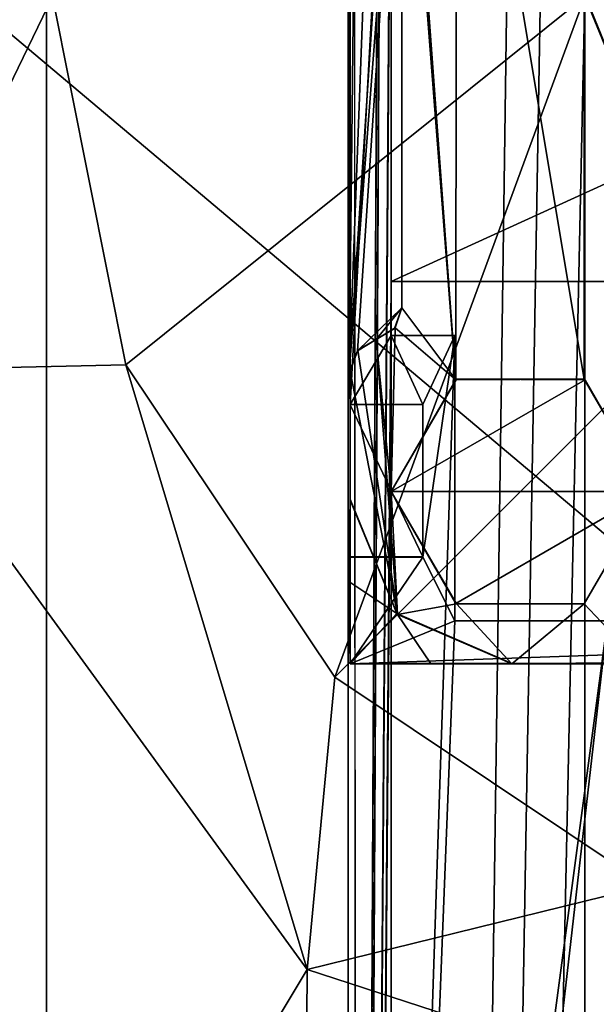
# Model space of a CAD drawing. Header units: millimetres. Extents: x -78 to 78, y -78 to 78.
# Tile 265 of 449: x 15.38 to 18.05, y 1.32 to 5.89. Entities that reach past the tile are written whole.
import ezdxf

# ---------------------------------------------------------------- set-up
doc = ezdxf.new("R2010")
doc.units = ezdxf.units.MM
doc.header["$LTSCALE"] = 41.718519
for name, color, linetype in [('1978', 7, 'CONTINUOUS'), ('1982', 7, 'CONTINUOUS'), ('1983', 7, 'CONTINUOUS'), ('2084', 7, 'CONTINUOUS'), ('2085', 7, 'CONTINUOUS'), ('2090', 7, 'CONTINUOUS'), ('2091', 7, 'CONTINUOUS'), ('2093', 7, 'CONTINUOUS'), ('2094', 7, 'CONTINUOUS'), ('2095', 7, 'CONTINUOUS'), ('2099', 7, 'CONTINUOUS'), ('2103', 7, 'CONTINUOUS'), ('2104', 7, 'CONTINUOUS'), ('2113', 7, 'CONTINUOUS'), ('2115', 7, 'CONTINUOUS'), ('2118', 7, 'CONTINUOUS'), ('2122', 7, 'CONTINUOUS'), ('2126', 7, 'CONTINUOUS'), ('2128', 7, 'CONTINUOUS'), ('2133', 7, 'CONTINUOUS'), ('2155', 7, 'CONTINUOUS'), ('2159', 7, 'CONTINUOUS'), ('2162', 7, 'CONTINUOUS'), ('2163', 7, 'CONTINUOUS'), ('2168', 7, 'CONTINUOUS'), ('2169', 7, 'CONTINUOUS'), ('291', 7, 'CONTINUOUS'), ('304', 7, 'CONTINUOUS'), ('328', 7, 'CONTINUOUS'), ('344', 7, 'CONTINUOUS'), ('6', 7, 'CONTINUOUS'), ('748', 7, 'CONTINUOUS'), ('850', 7, 'CONTINUOUS'), ('879', 7, 'CONTINUOUS'), ('903', 7, 'CONTINUOUS'), ('971', 7, 'CONTINUOUS')]:
    doc.layers.add(name, color=color, linetype=linetype)

msp = doc.modelspace()

# ---------------------------------------------------------------- linework, layer by layer
at = {"layer": '1978', "color": 7, "linetype": 'CONTINUOUS'}
for points in [[(16.9, 21.1, 20.074), (23.1, 21.1, 20.074), (23.1, -21.1, 20.074), (16.9, 21.1, 20.074)], [(16.9, -21.1, 20.074), (16.9, 21.1, 20.074), (23.1, -21.1, 20.074), (16.9, -21.1, 20.074)]]:
    msp.add_3dface(points, dxfattribs=at)
at = {"layer": '1982', "color": 7, "linetype": 'CONTINUOUS'}
for points in [[(16.9, 21.1, 20.074), (16.9, -21.1, 20.074), (16.9, 21.1, 21.67), (16.9, 21.1, 20.074)], [(16.9, 21.1, 21.67), (16.9, -21.1, 20.074), (16.9, -21.1, 21.67), (16.9, 21.1, 21.67)]]:
    msp.add_3dface(points, dxfattribs=at)
at = {"layer": '1983', "color": 7, "linetype": 'CONTINUOUS'}
for points in [[(16.9, 21.1, 21.67), (16.9, -21.1, 21.67), (17.1, 19.575, 21.67), (16.9, 21.1, 21.67)], [(17.1, 19.575, 21.67), (16.9, -21.1, 21.67), (17.1, 19.325, 21.67), (17.1, 19.575, 21.67)], [(16.9, -21.1, 21.67), (17.1, 16.675, 21.67), (17.1, 19.325, 21.67), (16.9, -21.1, 21.67)], [(17.1, 16.675, 21.67), (16.9, -21.1, 21.67), (17.1, 16.425, 21.67), (17.1, 16.675, 21.67)], [(17.1, 16.425, 21.67), (16.9, -21.1, 21.67), (17.1, 7.575, 21.67), (17.1, 16.425, 21.67)], [(17.1, 7.575, 21.67), (16.9, -21.1, 21.67), (17.1, 7.325, 21.67), (17.1, 7.575, 21.67)], [(16.9, -21.1, 21.67), (17.1, 4.675, 21.67), (17.1, 7.325, 21.67), (16.9, -21.1, 21.67)], [(17.1, 4.675, 21.67), (22.9, 4.675, 21.67), (22.9, 7.325, 21.67), (17.1, 4.675, 21.67)], [(17.1, 4.675, 21.67), (22.9, 7.325, 21.67), (17.1, 7.325, 21.67), (17.1, 4.675, 21.67)], [(17.1, 4.675, 21.67), (16.9, -21.1, 21.67), (17.1, 4.425, 21.67), (17.1, 4.675, 21.67)], [(17.1, 4.425, 21.67), (16.9, -21.1, 21.67), (17.1, -4.425, 21.67), (17.1, 4.425, 21.67)], [(17.395, 4.425, 21.67), (17.1, 4.425, 21.67), (17.1, -4.425, 21.67), (17.395, 4.425, 21.67)], [(17.395, 3.1, 21.67), (17.395, 4.425, 21.67), (17.1, -4.425, 21.67), (17.395, 3.1, 21.67)], [(18.105, 3.1, 21.67), (17.395, 3.1, 21.67), (17.1, -4.425, 21.67), (18.105, 3.1, 21.67)], [(17.395, -3.1, 21.67), (18.105, 3.1, 21.67), (17.1, -4.425, 21.67), (17.395, -3.1, 21.67)], [(21.895, 3.1, 21.67), (18.105, 3.1, 21.67), (17.395, -3.1, 21.67), (21.895, 3.1, 21.67)], [(22.605, 3.1, 21.67), (21.895, 3.1, 21.67), (17.395, -3.1, 21.67), (22.605, 3.1, 21.67)], [(18.105, -3.1, 21.67), (22.605, 3.1, 21.67), (17.395, -3.1, 21.67), (18.105, -3.1, 21.67)]]:
    msp.add_3dface(points, dxfattribs=at)
at = {"layer": '2084', "color": 7, "linetype": 'CONTINUOUS'}
for points in [[(17.03, 4.407, 24.95), (16.9431, 4.3533, 24.95), (17.03, 4.407, 25.1), (17.03, 4.407, 24.95)], [(17.03, 4.407, 25.1), (16.9431, 4.3533, 24.95), (16.9453, 4.3569, 25.1), (17.03, 4.407, 25.1)], [(16.9431, 4.3533, 24.95), (16.9057, 4.2552, 24.95), (16.91, 4.26, 25.1), (16.9431, 4.3533, 24.95)], [(16.9453, 4.3569, 25.1), (16.9431, 4.3533, 24.95), (16.91, 4.26, 25.1), (16.9453, 4.3569, 25.1)]]:
    msp.add_3dface(points, dxfattribs=at)
at = {"layer": '2085', "color": 7, "linetype": 'CONTINUOUS'}
for points in [[(17.15, 4.5539, 24.95), (17.1147, 4.4571, 24.95), (17.15, 4.5539, 25.1), (17.15, 4.5539, 24.95)], [(17.1147, 4.4571, 24.95), (17.1179, 4.461, 25.1), (17.15, 4.5539, 25.1), (17.1147, 4.4571, 24.95)], [(17.03, 4.407, 24.95), (17.03, 4.407, 25.1), (17.1179, 4.461, 25.1), (17.03, 4.407, 24.95)], [(17.1147, 4.4571, 24.95), (17.03, 4.407, 24.95), (17.1179, 4.461, 25.1), (17.1147, 4.4571, 24.95)]]:
    msp.add_3dface(points, dxfattribs=at)
at = {"layer": '2090', "color": 7, "linetype": 'CONTINUOUS'}
for points in [[(16.9057, 7.7448, 24.95), (16.9057, 4.2552, 24.95), (16.9444, 7.6445, 24.95), (16.9057, 7.7448, 24.95)], [(16.9444, 7.6445, 24.95), (16.9057, 4.2552, 24.95), (17.03, 7.593, 24.95), (16.9444, 7.6445, 24.95)], [(17.03, 7.593, 24.95), (16.9057, 4.2552, 24.95), (17.1179, 7.539, 24.95), (17.03, 7.593, 24.95)], [(17.1179, 7.539, 24.95), (16.9057, 4.2552, 24.95), (17.15, 7.4461, 24.95), (17.1179, 7.539, 24.95)], [(16.9057, 4.2552, 24.95), (16.9431, 4.3533, 24.95), (17.15, 7.4461, 24.95), (16.9057, 4.2552, 24.95)], [(17.15, 7.4461, 24.95), (16.9431, 4.3533, 24.95), (17.15, 4.5539, 24.95), (17.15, 7.4461, 24.95)], [(16.9431, 4.3533, 24.95), (17.03, 4.407, 24.95), (17.15, 4.5539, 24.95), (16.9431, 4.3533, 24.95)], [(17.15, 4.5539, 24.95), (17.03, 4.407, 24.95), (17.1147, 4.4571, 24.95), (17.15, 4.5539, 24.95)]]:
    msp.add_3dface(points, dxfattribs=at)
at = {"layer": '2091', "color": 7, "linetype": 'CONTINUOUS'}
for points in [[(16.91, 4.105, 22), (16.9057, 7.7448, 24.95), (16.91, 7.895, 22), (16.91, 4.105, 22)], [(16.9057, 4.2552, 24.95), (16.9057, 7.7448, 24.95), (16.91, 4.105, 22), (16.9057, 4.2552, 24.95)], [(16.91, 4.26, 25.1), (16.9057, 4.2552, 24.95), (16.91, 4.105, 22), (16.91, 4.26, 25.1)], [(16.91, 4.1025, 22.35), (16.91, 4.26, 25.1), (16.91, 4.105, 22), (16.91, 4.1025, 22.35)], [(16.91, 4.26, 25.1), (16.91, 4.1025, 22.35), (16.91, 3.6648, 24.95), (16.91, 4.26, 25.1)], [(16.91, 3.66, 25.1), (16.91, 4.26, 25.1), (16.91, 3.6648, 24.95), (16.91, 3.66, 25.1)], [(16.91, 4.1025, 22.35), (16.91, 3.3975, 22.35), (16.91, 3.6648, 24.95), (16.91, 4.1025, 22.35)], [(16.91, 3.6648, 24.95), (16.91, 3.3975, 22.35), (16.9029, 3.2824, 24.95), (16.91, 3.6648, 24.95)], [(16.91, 3.3975, 22.35), (16.91, 3.395, 22), (16.9029, 3.2824, 24.95), (16.91, 3.3975, 22.35)], [(16.91, 3.395, 22), (16.91, 2.9, 22), (16.9029, 3.2824, 24.95), (16.91, 3.395, 22)], [(16.91, 2.9, 22), (16.91, 2.9, 24.95), (16.9029, 3.2824, 24.95), (16.91, 2.9, 22)]]:
    msp.add_3dface(points, dxfattribs=at)
at = {"layer": '2093', "color": 7, "linetype": 'CONTINUOUS'}
for points in [[(16.91, 2.9, 24.95), (23.1, 2.9, 22), (17.2824, 2.9029, 24.95), (16.91, 2.9, 24.95)], [(16.91, 2.9, 22), (23.1, 2.9, 22), (16.91, 2.9, 24.95), (16.91, 2.9, 22)], [(17.2824, 2.9029, 24.95), (23.1, 2.9, 22), (17.6648, 2.9, 24.95), (17.2824, 2.9029, 24.95)], [(17.66, 2.9, 25.1), (17.6648, 2.9, 24.95), (18.2552, 2.9057, 24.95), (17.66, 2.9, 25.1)], [(18.26, 2.9, 25.1), (17.66, 2.9, 25.1), (18.2552, 2.9057, 24.95), (18.26, 2.9, 25.1)], [(17.6648, 2.9, 24.95), (23.1, 2.9, 22), (18.2552, 2.9057, 24.95), (17.6648, 2.9, 24.95)]]:
    msp.add_3dface(points, dxfattribs=at)
at = {"layer": '2094', "color": 7, "linetype": 'CONTINUOUS'}
for points in [[(17.15, 7.4461, 25.1), (17.3998, 4.2192, 25.1), (17.1, 8.3, 25.1), (17.15, 7.4461, 25.1)], [(17.1, 8.3, 25.1), (17.3998, 4.2192, 25.1), (17.4034, 7.7788, 25.1), (17.1, 8.3, 25.1)], [(17.3998, 4.2192, 25.1), (17.9961, 4.2216, 25.1), (17.4034, 7.7788, 25.1), (17.3998, 4.2192, 25.1)], [(17.4034, 7.7788, 25.1), (17.9961, 4.2216, 25.1), (17.9966, 7.7788, 25.1), (17.4034, 7.7788, 25.1)], [(17.9961, 4.2216, 25.1), (18.3, 3.7, 25.1), (17.9966, 7.7788, 25.1), (17.9961, 4.2216, 25.1)], [(17.9966, 7.7788, 25.1), (18.3, 3.7, 25.1), (18.25, 6, 25.1), (17.9966, 7.7788, 25.1)], [(17.15, 7.4461, 25.1), (17.15, 4.5539, 25.1), (17.3998, 4.2192, 25.1), (17.15, 7.4461, 25.1)], [(17.15, 4.5539, 25.1), (17.1179, 4.461, 25.1), (17.3998, 4.2192, 25.1), (17.15, 4.5539, 25.1)], [(17.1179, 4.461, 25.1), (17.03, 4.407, 25.1), (17.1, 3.7, 25.1), (17.1179, 4.461, 25.1)], [(17.1179, 4.461, 25.1), (17.1, 3.7, 25.1), (17.3998, 4.2192, 25.1), (17.1179, 4.461, 25.1)], [(17.03, 4.407, 25.1), (16.9453, 4.3569, 25.1), (17.1297, 3.1297, 25.1), (17.03, 4.407, 25.1)], [(17.03, 4.407, 25.1), (17.1297, 3.1297, 25.1), (17.1, 3.7, 25.1), (17.03, 4.407, 25.1)], [(16.9453, 4.3569, 25.1), (16.91, 4.26, 25.1), (17.1297, 3.1297, 25.1), (16.9453, 4.3569, 25.1)], [(17.1297, 3.1297, 25.1), (16.91, 4.26, 25.1), (16.91, 3.66, 25.1), (17.1297, 3.1297, 25.1)], [(17.1, 3.7, 25.1), (17.1297, 3.1297, 25.1), (17.4034, 3.1788, 25.1), (17.1, 3.7, 25.1)], [(17.9966, 3.1788, 25.1), (18.26, 2.9, 25.1), (18.3, 3.7, 25.1), (17.9966, 3.1788, 25.1)], [(17.1297, 3.1297, 25.1), (17.66, 2.9, 25.1), (17.4034, 3.1788, 25.1), (17.1297, 3.1297, 25.1)], [(17.4034, 3.1788, 25.1), (17.66, 2.9, 25.1), (17.9966, 3.1788, 25.1), (17.4034, 3.1788, 25.1)], [(17.66, 2.9, 25.1), (18.26, 2.9, 25.1), (17.9966, 3.1788, 25.1), (17.66, 2.9, 25.1)]]:
    msp.add_3dface(points, dxfattribs=at)
at = {"layer": '2095', "color": 7, "linetype": 'CONTINUOUS'}
for points in [[(17.1261, 3.1334, 24.95), (16.91, 3.66, 25.1), (16.91, 3.6648, 24.95), (17.1261, 3.1334, 24.95)], [(17.1297, 3.1297, 25.1), (16.91, 3.66, 25.1), (17.1261, 3.1334, 24.95), (17.1297, 3.1297, 25.1)], [(17.6648, 2.9, 24.95), (17.1297, 3.1297, 25.1), (17.1261, 3.1334, 24.95), (17.6648, 2.9, 24.95)], [(17.6648, 2.9, 24.95), (17.66, 2.9, 25.1), (17.1297, 3.1297, 25.1), (17.6648, 2.9, 24.95)]]:
    msp.add_3dface(points, dxfattribs=at)
at = {"layer": '2099', "color": 7, "linetype": 'CONTINUOUS'}
for points in [[(17.15, 7.4461, 24.95), (17.15, 4.5539, 24.95), (17.15, 7.4461, 25.1), (17.15, 7.4461, 24.95)], [(17.15, 4.5539, 24.95), (17.15, 4.5539, 25.1), (17.15, 7.4461, 25.1), (17.15, 4.5539, 24.95)]]:
    msp.add_3dface(points, dxfattribs=at)
at = {"layer": '2103', "color": 7, "linetype": 'CONTINUOUS'}
for points in [[(17.2475, 4.105, 22.35), (16.91, 4.1025, 22.35), (16.91, 4.105, 22), (17.2475, 4.105, 22.35)], [(17.2475, 4.105, 22), (17.2475, 4.105, 22.35), (16.91, 4.105, 22), (17.2475, 4.105, 22)]]:
    msp.add_3dface(points, dxfattribs=at)
at = {"layer": '2104', "color": 7, "linetype": 'CONTINUOUS'}
for points in [[(17.1261, 3.1334, 24.95), (16.91, 3.6648, 24.95), (16.9029, 3.2824, 24.95), (17.1261, 3.1334, 24.95)], [(16.91, 2.9, 24.95), (17.1261, 3.1334, 24.95), (16.9029, 3.2824, 24.95), (16.91, 2.9, 24.95)], [(16.91, 2.9, 24.95), (17.2824, 2.9029, 24.95), (17.1261, 3.1334, 24.95), (16.91, 2.9, 24.95)], [(17.2824, 2.9029, 24.95), (17.6648, 2.9, 24.95), (17.1261, 3.1334, 24.95), (17.2824, 2.9029, 24.95)]]:
    msp.add_3dface(points, dxfattribs=at)
at = {"layer": '2113', "color": 7, "linetype": 'CONTINUOUS'}
for points in [[(17.1, 3.7, 25.1), (17.4034, 3.1788, 25.1), (17.1, 3.7, 25.5), (17.1, 3.7, 25.1)], [(17.1, 3.7, 25.5), (17.4034, 3.1788, 25.1), (17.3998, 3.1808, 25.5), (17.1, 3.7, 25.5)], [(17.9966, 3.1788, 25.1), (18.3, 3.7, 25.1), (17.9961, 3.1784, 25.5), (17.9966, 3.1788, 25.1)], [(18.3, 3.7, 25.1), (18.3, 3.7, 25.5), (17.9961, 3.1784, 25.5), (18.3, 3.7, 25.1)], [(17.3998, 3.1808, 25.5), (17.4034, 3.1788, 25.1), (17.9961, 3.1784, 25.5), (17.3998, 3.1808, 25.5)], [(17.4034, 3.1788, 25.1), (17.9966, 3.1788, 25.1), (17.9961, 3.1784, 25.5), (17.4034, 3.1788, 25.1)]]:
    msp.add_3dface(points, dxfattribs=at)
at = {"layer": '2115', "color": 7, "linetype": 'CONTINUOUS'}
for points in [[(16.91, 4.105, 22), (16.91, 7.895, 22), (17.1, 7.575, 22), (16.91, 4.105, 22)], [(17.1, 4.425, 22), (16.91, 4.105, 22), (17.1, 7.575, 22), (17.1, 4.425, 22)], [(17.2475, 4.105, 22), (16.91, 4.105, 22), (17.1, 4.425, 22), (17.2475, 4.105, 22)], [(17.395, 4.425, 22), (17.2475, 4.105, 22), (17.1, 4.425, 22), (17.395, 4.425, 22)], [(17.2475, 3.395, 22), (17.2475, 4.105, 22), (17.395, 4.425, 22), (17.2475, 3.395, 22)], [(17.395, 3.1, 22), (17.2475, 3.395, 22), (17.395, 4.425, 22), (17.395, 3.1, 22)], [(16.91, 3.395, 22), (17.2475, 3.395, 22), (16.91, 2.9, 22), (16.91, 3.395, 22)], [(16.91, 2.9, 22), (17.2475, 3.395, 22), (17.395, 3.1, 22), (16.91, 2.9, 22)], [(23.1, 2.9, 22), (16.91, 2.9, 22), (22.605, 3.1, 22), (23.1, 2.9, 22)], [(22.605, 3.1, 22), (16.91, 2.9, 22), (17.395, 3.1, 22), (22.605, 3.1, 22)]]:
    msp.add_3dface(points, dxfattribs=at)
at = {"layer": '2118', "color": 7, "linetype": 'CONTINUOUS'}
for points in [[(16.91, 4.1025, 22.35), (17.2475, 4.105, 22.35), (17.2475, 3.3975, 22.35), (16.91, 4.1025, 22.35)], [(16.91, 3.3975, 22.35), (16.91, 4.1025, 22.35), (17.2475, 3.3975, 22.35), (16.91, 3.3975, 22.35)]]:
    msp.add_3dface(points, dxfattribs=at)
at = {"layer": '2122', "color": 7, "linetype": 'CONTINUOUS'}
for points in [[(17.3998, 4.2192, 25.1), (17.1, 3.7, 25.1), (17.4039, 4.2216, 25.5), (17.3998, 4.2192, 25.1)], [(17.4039, 4.2216, 25.5), (17.1, 3.7, 25.1), (17.1, 3.7, 25.5), (17.4039, 4.2216, 25.5)], [(17.9961, 4.2216, 25.1), (17.3998, 4.2192, 25.1), (17.4039, 4.2216, 25.5), (17.9961, 4.2216, 25.1)], [(18.0002, 4.2192, 25.5), (17.9961, 4.2216, 25.1), (17.4039, 4.2216, 25.5), (18.0002, 4.2192, 25.5)], [(18.3, 3.7, 25.1), (17.9961, 4.2216, 25.1), (18.3, 3.7, 25.5), (18.3, 3.7, 25.1)], [(18.3, 3.7, 25.5), (17.9961, 4.2216, 25.1), (18.0002, 4.2192, 25.5), (18.3, 3.7, 25.5)]]:
    msp.add_3dface(points, dxfattribs=at)
at = {"layer": '2126', "color": 7, "linetype": 'CONTINUOUS'}
for points in [[(16.91, 3.3975, 22.35), (17.2475, 3.3975, 22.35), (17.2475, 3.395, 22), (16.91, 3.3975, 22.35)], [(16.91, 3.3975, 22.35), (17.2475, 3.395, 22), (16.91, 3.395, 22), (16.91, 3.3975, 22.35)]]:
    msp.add_3dface(points, dxfattribs=at)
at = {"layer": '2128', "color": 7, "linetype": 'CONTINUOUS'}
for points in [[(18.0002, 4.2192, 25.5), (17.4039, 4.2216, 25.5), (17.1, 3.7, 25.5), (18.0002, 4.2192, 25.5)], [(18.3, 3.7, 25.5), (18.0002, 4.2192, 25.5), (17.1, 3.7, 25.5), (18.3, 3.7, 25.5)], [(18.3, 3.7, 25.5), (17.1, 3.7, 25.5), (17.3998, 3.1808, 25.5), (18.3, 3.7, 25.5)], [(18.3, 3.7, 25.5), (17.3998, 3.1808, 25.5), (17.9961, 3.1784, 25.5), (18.3, 3.7, 25.5)]]:
    msp.add_3dface(points, dxfattribs=at)
at = {"layer": '2133', "color": 7, "linetype": 'CONTINUOUS'}
for points in [[(17.2475, 3.3975, 22.35), (17.2475, 4.105, 22.35), (17.2475, 3.395, 22), (17.2475, 3.3975, 22.35)], [(17.2475, 4.105, 22.35), (17.2475, 4.105, 22), (17.2475, 3.395, 22), (17.2475, 4.105, 22.35)]]:
    msp.add_3dface(points, dxfattribs=at)
at = {"layer": '2155', "color": 7, "linetype": 'CONTINUOUS'}
for points in [[(17.395, 3.1, 21.67), (18.105, 3.1, 21.67), (17.395, 3.1, 22), (17.395, 3.1, 21.67)], [(17.395, 3.1, 22), (18.105, 3.1, 21.67), (18.105, 3.1, 21.9), (17.395, 3.1, 22)], [(22.605, 3.1, 22), (17.395, 3.1, 22), (21.895, 3.1, 21.9), (22.605, 3.1, 22)], [(21.895, 3.1, 21.9), (17.395, 3.1, 22), (18.105, 3.1, 21.9), (21.895, 3.1, 21.9)]]:
    msp.add_3dface(points, dxfattribs=at)
at = {"layer": '2159', "color": 7, "linetype": 'CONTINUOUS'}
for points in [[(17.395, 4.425, 21.67), (17.395, 3.1, 21.67), (17.395, 4.425, 22), (17.395, 4.425, 21.67)], [(17.395, 3.1, 21.67), (17.395, 3.1, 22), (17.395, 4.425, 22), (17.395, 3.1, 21.67)]]:
    msp.add_3dface(points, dxfattribs=at)
at = {"layer": '2162', "color": 7, "linetype": 'CONTINUOUS'}
for points in [[(17.1, 4.425, 21.67), (17.395, 4.425, 21.67), (17.395, 4.425, 22), (17.1, 4.425, 21.67)], [(17.1, 4.425, 21.67), (17.395, 4.425, 22), (17.1, 4.425, 22), (17.1, 4.425, 21.67)]]:
    msp.add_3dface(points, dxfattribs=at)
at = {"layer": '2163', "color": 7, "linetype": 'CONTINUOUS'}
for points in [[(22.9, 4.675, 21.67), (17.1, 4.675, 21.67), (22.9, 4.675, 21.9), (22.9, 4.675, 21.67)], [(22.9, 4.675, 21.9), (17.1, 4.675, 21.67), (17.1, 4.675, 21.9), (22.9, 4.675, 21.9)]]:
    msp.add_3dface(points, dxfattribs=at)
at = {"layer": '2168', "color": 7, "linetype": 'CONTINUOUS'}
for points in [[(17.1, 4.425, 22), (17.1, 7.575, 22), (17.1, 4.675, 21.9), (17.1, 4.425, 22)], [(17.1, 7.575, 22), (17.1, 7.325, 21.9), (17.1, 4.675, 21.9), (17.1, 7.575, 22)], [(17.1, 4.675, 21.67), (17.1, 4.425, 21.67), (17.1, 4.675, 21.9), (17.1, 4.675, 21.67)], [(17.1, 4.425, 21.67), (17.1, 4.425, 22), (17.1, 4.675, 21.9), (17.1, 4.425, 21.67)]]:
    msp.add_3dface(points, dxfattribs=at)
at = {"layer": '2169', "color": 7, "linetype": 'CONTINUOUS'}
for points in [[(22.9, 7.325, 21.9), (22.9, 4.675, 21.9), (17.1, 4.675, 21.9), (22.9, 7.325, 21.9)], [(17.1, 7.325, 21.9), (22.9, 7.325, 21.9), (17.1, 4.675, 21.9), (17.1, 7.325, 21.9)]]:
    msp.add_3dface(points, dxfattribs=at)
at = {"layer": '291', "color": 7, "linetype": 'CONTINUOUS'}
for points in [[(19.2667, 11.1278, -3), (22.25, 0, -3), (13.215, 7.6098, -3), (19.2667, 11.1278, -3)], [(13.215, 7.6098, -3), (22.25, 0, -3), (15.25, 0, -3), (13.215, 7.6098, -3)]]:
    msp.add_3dface(points, dxfattribs=at)
at = {"layer": '304', "linetype": 'CONTINUOUS'}
for points in [[(15.5, 30, 15), (15.5, -30, 15), (15.5, 30, 16.5), (15.5, 30, 15)], [(15.5, 30, 16.5), (15.5, -30, 15), (15.5, -30, 16.5), (15.5, 30, 16.5)]]:
    msp.add_3dface(points, dxfattribs=at)
at = {"layer": '328', "linetype": 'CONTINUOUS'}
for points in [[(15.5, -30, 15), (15.5, 30, 15), (32.5, -30, 15), (15.5, -30, 15)], [(32.5, -30, 15), (15.5, 30, 15), (47.5, -30, 15), (32.5, -30, 15)], [(47.5, -30, 15), (15.5, 30, 15), (67, -30, 15), (47.5, -30, 15)], [(67, -30, 15), (15.5, 30, 15), (67.5, -30, 15), (67, -30, 15)], [(67.5, -30, 15), (15.5, 30, 15), (72.3187, -15.3427, 15), (67.5, -30, 15)], [(72.3187, -15.3427, 15), (15.5, 30, 15), (73.9493, 0, 15), (72.3187, -15.3427, 15)], [(73.9493, 0, 15), (15.5, 30, 15), (72.3187, 15.3427, 15), (73.9493, 0, 15)]]:
    msp.add_3dface(points, dxfattribs=at)
at = {"layer": '344', "linetype": 'CONTINUOUS'}
for points in [[(15.5, 30, 16.5), (15.5, -30, 16.5), (32.5, 30, 16.5), (15.5, 30, 16.5)], [(32.5, 30, 16.5), (15.5, -30, 16.5), (47.5, 30, 16.5), (32.5, 30, 16.5)], [(47.5, 30, 16.5), (15.5, -30, 16.5), (67, 30, 16.5), (47.5, 30, 16.5)], [(67, 30, 16.5), (15.5, -30, 16.5), (67.5, 30, 16.5), (67, 30, 16.5)], [(67.5, 30, 16.5), (15.5, -30, 16.5), (72.3187, 15.3427, 16.5), (67.5, 30, 16.5)], [(72.3187, 15.3427, 16.5), (15.5, -30, 16.5), (73.9493, 0, 16.5), (72.3187, 15.3427, 16.5)]]:
    msp.add_3dface(points, dxfattribs=at)
at = {"layer": '6', "linetype": 'CONTINUOUS'}
for points in [[(15, 43.6998), (15, -43.6998), (15.5, 37), (15, 43.6998)], [(15, -43.6998), (15.5, 33), (15.5, 37), (15, -43.6998)], [(15, -43.6998), (15.5, -33), (15.5, 33), (15, -43.6998)], [(15.5, 33), (15.5, -33), (24, 33), (15.5, 33)], [(24, 33), (15.5, -33), (29, 33), (24, 33)], [(29, 33), (15.5, -33), (32.5, 33), (29, 33)], [(32.5, 33), (15.5, -33), (47.5, 33), (32.5, 33)], [(47.5, 33), (15.5, -33), (48.5, 31), (47.5, 33)], [(48.5, 31), (15.5, -33), (48.5, 30.5), (48.5, 31)], [(48.5, 30.5), (15.5, -33), (49.5, 30.5), (48.5, 30.5)], [(49.5, 30.5), (15.5, -33), (48.5, -30.5), (49.5, 30.5)]]:
    msp.add_3dface(points, dxfattribs=at)
at = {"layer": '748', "color": 7, "linetype": 'CONTINUOUS'}
for points in [[(16.7102, 1.4811, 28.7), (14.6873, 4.262, 28.7), (7.6, -13.7, 28.7), (16.7102, 1.4811, 28.7)], [(16.6897, -1.4963, 28.7), (16.7102, 1.4811, 28.7), (7.6, -13.7, 28.7), (16.6897, -1.4963, 28.7)], [(20, 0.4098, 28.7), (16.7102, 1.4811, 28.7), (16.6897, -1.4963, 28.7), (20, 0.4098, 28.7)]]:
    msp.add_3dface(points, dxfattribs=at)
at = {"layer": '850', "color": 7, "linetype": 'CONTINUOUS'}
for points in [[(14.6873, 4.262, 28.7), (15.5279, 6, 28.4361), (14.6733, 7.695, 28.7), (14.6873, 4.262, 28.7)], [(15.8683, 4.2886, 28.4361), (15.5279, 6, 28.4361), (14.6873, 4.262, 28.7), (15.8683, 4.2886, 28.4361)], [(16.7102, 1.4811, 28.7), (15.8683, 4.2886, 28.4361), (14.6873, 4.262, 28.7), (16.7102, 1.4811, 28.7)], [(16.8377, 2.8377, 28.4361), (15.8683, 4.2886, 28.4361), (16.7102, 1.4811, 28.7), (16.8377, 2.8377, 28.4361)], [(18.2886, 1.8683, 28.4361), (16.8377, 2.8377, 28.4361), (16.7102, 1.4811, 28.7), (18.2886, 1.8683, 28.4361)], [(20, 0.4098, 28.7), (18.2886, 1.8683, 28.4361), (16.7102, 1.4811, 28.7), (20, 0.4098, 28.7)]]:
    msp.add_3dface(points, dxfattribs=at)
at = {"layer": '879', "color": 7, "linetype": 'CONTINUOUS'}
for points in [[(15.8683, 4.2886, 28.4361), (18, 6, 27.2), (15.5279, 6, 28.4361), (15.8683, 4.2886, 28.4361)], [(16.8377, 2.8377, 28.4361), (18, 6, 27.2), (15.8683, 4.2886, 28.4361), (16.8377, 2.8377, 28.4361)], [(18.586, 4.5856, 27.2), (18, 6, 27.2), (16.8377, 2.8377, 28.4361), (18.586, 4.5856, 27.2)], [(18.2886, 1.8683, 28.4361), (18.586, 4.5856, 27.2), (16.8377, 2.8377, 28.4361), (18.2886, 1.8683, 28.4361)]]:
    msp.add_3dface(points, dxfattribs=at)
at = {"layer": '903', "color": 7, "linetype": 'CONTINUOUS'}
for points in [[(18.5751, 4.597, 26.2), (18, 6.0079, 26.2), (18, 6, 27.2), (18.5751, 4.597, 26.2)], [(18.586, 4.5856, 27.2), (18.5751, 4.597, 26.2), (18, 6, 27.2), (18.586, 4.5856, 27.2)]]:
    msp.add_3dface(points, dxfattribs=at)
at = {"layer": '971', "color": 7, "linetype": 'CONTINUOUS'}
for points in [[(11.3342, 18.2538, 26.2), (16.2392, 44.2064, 26.2), (11.3344, -18.2539, 26.2), (11.3342, 18.2538, 26.2)], [(16.2392, 44.2064, 26.2), (16.9107, 42.714, 26.2), (11.3344, -18.2539, 26.2), (16.2392, 44.2064, 26.2)], [(8.2352, -53.8301, 26.2), (16.9107, 42.714, 26.2), (16.9564, -42.6527, 26.2), (8.2352, -53.8301, 26.2)], [(16.9107, 42.714, 26.2), (8.2352, -53.8301, 26.2), (11.3344, -18.2539, 26.2), (16.9107, 42.714, 26.2)], [(16.9107, 42.714, 26.2), (18.1357, 41.6388, 26.2), (16.9564, -42.6527, 26.2), (16.9107, 42.714, 26.2)], [(16.9564, -42.6527, 26.2), (18.1357, 41.6388, 26.2), (18, 18.0079, 26.2), (16.9564, -42.6527, 26.2)], [(18, 6.0079, 26.2), (16.9564, -42.6527, 26.2), (18, 18.0079, 26.2), (18, 6.0079, 26.2)], [(16.9564, -42.6527, 26.2), (18, 6.0079, 26.2), (18, -5.9921, 26.2), (16.9564, -42.6527, 26.2)], [(18, 6.0079, 26.2), (18.5751, 4.597, 26.2), (18, -5.9921, 26.2), (18, 6.0079, 26.2)], [(18, -5.9921, 26.2), (18.5751, 4.597, 26.2), (18.5836, -4.5882, 26.2), (18, -5.9921, 26.2)]]:
    msp.add_3dface(points, dxfattribs=at)

doc.saveas('drawing.dxf')
